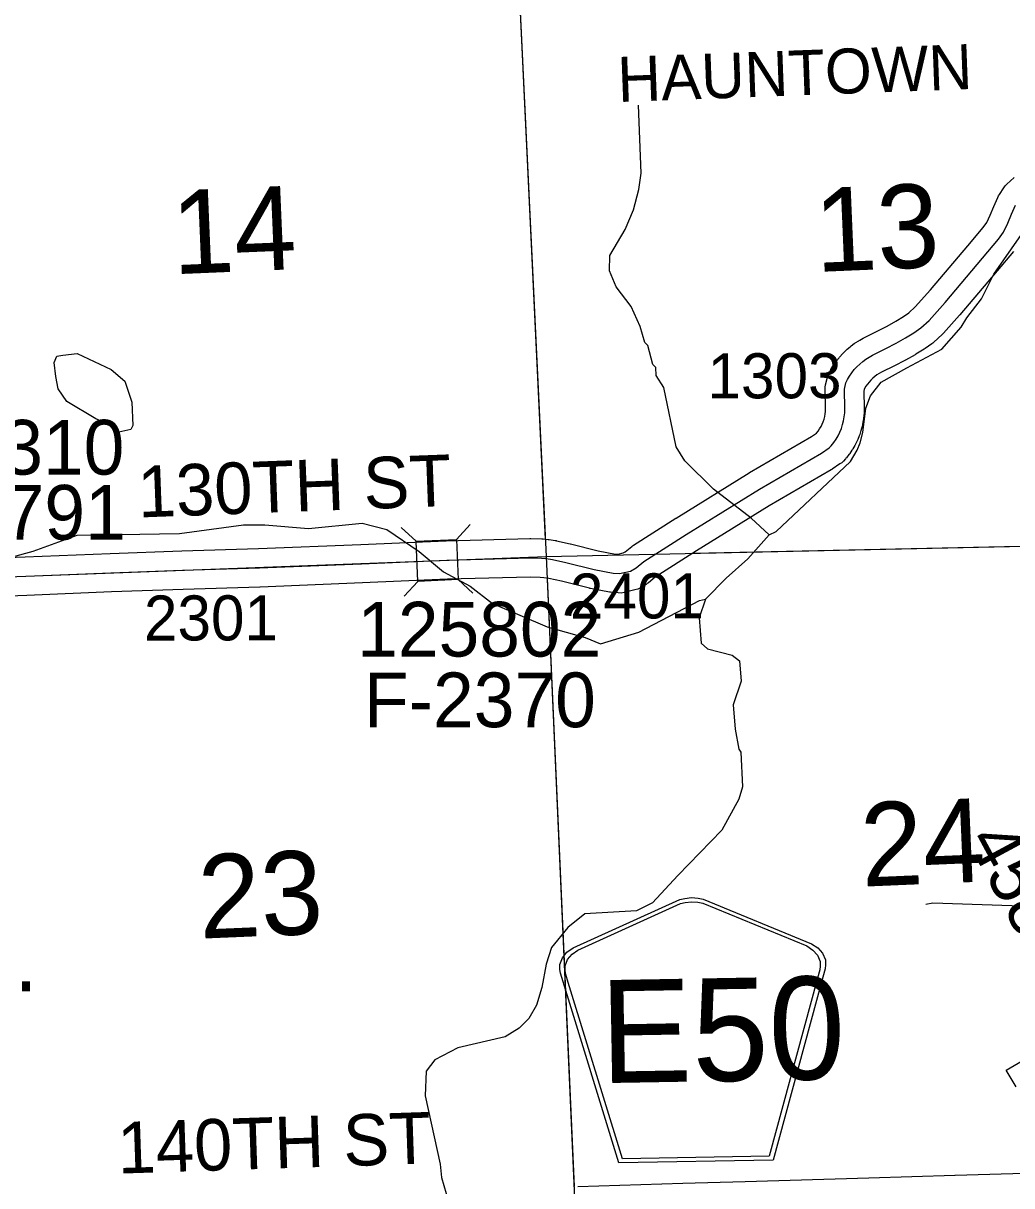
# Model space of a CAD drawing. Extents: x 128.7 to 185.5, y -21.4 to 12.6.
# Drawn here: x 168.046 to 169.581, y 1.563 to 3.37 of the extents above; entities that cross this region are included whole.
import ezdxf

# ---------------------------------------------------------------- set-up
doc = ezdxf.new("R2010")
doc.units = 0
for name, color, linetype in [('tdCoCorpPopTxt', 7, 'Continuous'), ('tdCoHydroRiver', 7, 'Continuous'), ('tdCoSecRdNmbr', 7, 'Continuous'), ('tdCoSecRdTxt', 7, 'Continuous'), ('tdCoSecRteBand', 7, 'Continuous'), ('tdCoSecRteCL', 7, 'Continuous'), ('tdCoSectLine', 7, 'Continuous'), ('tdCoSectLinePart', 7, 'Continuous'), ('tdCoSectNmbr', 7, 'Continuous'), ('tdCoShieldCoRteHrd', 7, 'Continuous'), ('tdCoStrucSec', 7, 'Continuous'), ('tdCoStrucSecCoName', 7, 'Continuous'), ('tdCoStrucSecFHWANum', 7, 'Continuous'), ('tdCoSurfGravel', 7, 'Continuous'), ('tdCoUnicrpTwnTxt', 7, 'Continuous')]:
    doc.layers.add(name, color=color, linetype=linetype)

msp = doc.modelspace()

# ---------------------------------------------------------------- linework, layer by layer
at = {"layer": 'tdCoHydroRiver'}
for points in [[(169.2043, 2.5747), (169.1764, 2.6004), (169.1179, 2.6455), (169.0735, 2.6896), (169.0601, 2.7111), (169.0407, 2.8035), (169.0289, 2.822), (169.0284, 2.8346), (169.0235, 2.8391), (169.016, 2.8688), (169.0111, 2.8734), (169.0038, 2.8983), (168.99, 2.9294), (168.9667, 2.96), (168.9563, 2.9849), (168.9569, 3.0086), (168.9806, 3.049), (168.9936, 3.0795), (169.0019, 3.1113), (169.0056, 3.1367), (169.0015, 3.2423)], [(167.9532, 2.5196), (168.061, 2.5491), (168.1295, 2.5739), (168.1957, 2.5749), (168.2887, 2.5769), (168.3877, 2.5902), (168.4208, 2.5899), (168.4889, 2.5847), (168.5722, 2.5927), (168.6105, 2.5831), (168.6608, 2.5488), (168.6983, 2.5171), (168.7402, 2.4951), (168.7744, 2.468), (168.8595, 2.4318), (168.9185, 2.4152), (168.9426, 2.4051), (169.0018, 2.4232), (169.0962, 2.4726), (169.1056, 2.4746), (169.1375, 2.5074), (169.171, 2.5371), (169.2043, 2.5747), (169.2151, 2.5799), (169.3308, 2.6885), (169.3412, 2.7063), (169.3455, 2.7175), (169.3496, 2.7335), (169.3544, 2.7715), (169.3616, 2.7907), (169.3781, 2.8119), (169.4183, 2.834), (169.4724, 2.8629), (169.5026, 2.8973), (169.5115, 2.9118), (169.5341, 2.9411), (169.5531, 2.9797), (169.5965, 3.0414)], [(168.1942, 2.7342), (168.1844, 2.7433), (168.1587, 2.7549), (168.1135, 2.7816), (168.1001, 2.8016), (168.0962, 2.8204), (168.0937, 2.8424), (168.0981, 2.852), (168.1075, 2.854), (168.1295, 2.8564), (168.1825, 2.8316), (168.2038, 2.8135), (168.2145, 2.7808), (168.2159, 2.7445), (168.213, 2.7381), (168.1942, 2.7342)], [(169.1056, 2.4746), (169.0957, 2.4458), (169.0988, 2.4064), (169.1086, 2.3973), (169.1469, 2.3878), (169.1583, 2.3788), (169.1611, 2.3473), (169.1483, 2.3105), (169.1513, 2.2727), (169.1573, 2.2414), (169.1606, 2.2368), (169.1627, 2.1832), (169.1572, 2.1641), (169.1306, 2.1157), (169.0624, 2.0451), (169.023, 2.0026), (168.9982, 1.9906), (168.9179, 1.9858), (168.8919, 1.9643), (168.8663, 1.9333), (168.8578, 1.9077), (168.8513, 1.8712), (168.8429, 1.844), (168.8311, 1.823), (168.8159, 1.8083), (168.7943, 1.7948), (168.7208, 1.7777), (168.6852, 1.759), (168.6717, 1.7411), (168.67, 1.7031), (168.6931, 1.5967), (168.6955, 1.5763), (168.7064, 1.5388)], [(169.6119, 1.9971), (169.4586, 2.0022), (169.4476, 2.0002)]]:
    msp.add_lwpolyline(points, dxfattribs=at)
at = {"layer": 'tdCoSecRteBand'}
for points in [[(167.9246, 2.5357), (168.0488, 2.5406), (168.0489, 2.5406), (168.0489, 2.5406), (168.1808, 2.5458), (168.1809, 2.5458), (168.181, 2.5458), (168.2922, 2.5495), (168.2922, 2.5495), (168.2922, 2.5495), (168.4114, 2.5534), (168.5701, 2.5598), (168.7023, 2.5655), (168.7025, 2.5655), (168.7027, 2.5655), (168.8325, 2.569), (168.8333, 2.569), (168.8341, 2.569), (168.8514, 2.5685), (168.8524, 2.5684), (168.8535, 2.5683), (168.8609, 2.5676), (168.8616, 2.5675), (168.8624, 2.5674), (168.8722, 2.5659), (168.8733, 2.5658), (168.8743, 2.5655), (168.8953, 2.5608), (168.8956, 2.5608), (168.896, 2.5607), (168.9388, 2.55), (168.9659, 2.5448), (168.9698, 2.5446), (168.9777, 2.5464), (168.9805, 2.548), (168.9909, 2.5565), (168.9922, 2.5577), (168.9937, 2.5586), (169.0596, 2.6005), (169.0597, 2.6006), (169.0599, 2.6007), (169.1733, 2.671), (169.1737, 2.6712), (169.174, 2.6714), (169.2699, 2.7272), (169.278, 2.7326), (169.2805, 2.7357), (169.2828, 2.7392), (169.2849, 2.7428), (169.2868, 2.7465), (169.2883, 2.7503), (169.2896, 2.7543), (169.2907, 2.7583), (169.2914, 2.7624), (169.2919, 2.7665), (169.292, 2.7708), (169.2913, 2.8004), (169.2912, 2.8042), (169.2921, 2.8079), (169.2943, 2.8175), (169.2951, 2.821), (169.2967, 2.8242), (169.2994, 2.8296), (169.2999, 2.8305), (169.3004, 2.8314), (169.3035, 2.8366), (169.304, 2.8375), (169.3045, 2.8383), (169.308, 2.8434), (169.3085, 2.8442), (169.3092, 2.845), (169.3129, 2.8498), (169.3135, 2.8506), (169.3142, 2.8513), (169.3183, 2.8558), (169.3189, 2.8566), (169.3197, 2.8573), (169.324, 2.8615), (169.3247, 2.8622), (169.3255, 2.8629), (169.3301, 2.8668), (169.3309, 2.8675), (169.3317, 2.8681), (169.3366, 2.8717), (169.3374, 2.8723), (169.3382, 2.8729), (169.3434, 2.8762), (169.3442, 2.8767), (169.3451, 2.8772), (169.3504, 2.8801), (169.3509, 2.8804), (169.3514, 2.8807), (169.3719, 2.891), (169.3719, 2.891), (169.372, 2.8911), (169.3877, 2.8989), (169.401, 2.9064), (169.4128, 2.9137), (169.4211, 2.9195), (169.4313, 2.929), (169.455, 2.9554), (169.5127, 3.0237), (169.5369, 3.0524), (169.5422, 3.06), (169.5477, 3.0714), (169.5533, 3.0848), (169.5534, 3.0848), (169.5534, 3.0849), (169.5593, 3.0987), (169.5604, 3.1013), (169.5619, 3.1036), (169.5688, 3.1139), (169.5709, 3.117), (169.5736, 3.1194), (169.5849, 3.1298)], [(169.5837, 3.0148), (169.5585, 2.985), (169.5585, 2.985), (169.5585, 2.9849), (169.5006, 2.9164), (169.5003, 2.9161), (169.5, 2.9158), (169.4751, 2.8879), (169.4741, 2.8868), (169.4731, 2.8858), (169.4603, 2.874), (169.4588, 2.8726), (169.4571, 2.8715), (169.4465, 2.8641), (169.4458, 2.8636), (169.4452, 2.8632), (169.4321, 2.8551), (169.4315, 2.8547), (169.4309, 2.8543), (169.4163, 2.8462), (169.4157, 2.8459), (169.4151, 2.8455), (169.3989, 2.8374), (169.379, 2.8274), (169.375, 2.8252), (169.3716, 2.823), (169.3683, 2.8205), (169.3652, 2.8179), (169.3623, 2.815), (169.3595, 2.812), (169.357, 2.8087), (169.3547, 2.8054), (169.3526, 2.8018), (169.3519, 2.8005), (169.3514, 2.7981), (169.352, 2.7713), (169.352, 2.7703), (169.352, 2.7693), (169.3518, 2.7631), (169.3517, 2.7621), (169.3516, 2.761), (169.3509, 2.7548), (169.3508, 2.7538), (169.3506, 2.7527), (169.3495, 2.7466), (169.3493, 2.7456), (169.3491, 2.7445), (169.3475, 2.7385), (169.3473, 2.7375), (169.3469, 2.7365), (169.345, 2.7305), (169.3447, 2.7295), (169.3443, 2.7286), (169.3419, 2.7228), (169.3415, 2.7218), (169.341, 2.7209), (169.3383, 2.7153), (169.3378, 2.7143), (169.3373, 2.7134), (169.3341, 2.708), (169.3336, 2.7071), (169.333, 2.7063), (169.3295, 2.7011), (169.3289, 2.7002), (169.3283, 2.6994), (169.3244, 2.6945), (169.3236, 2.6936), (169.3228, 2.6927), (169.3196, 2.6892), (169.3172, 2.6866), (169.3143, 2.6847), (169.3024, 2.6768), (169.3017, 2.6763), (169.3009, 2.6758), (169.2046, 2.6198), (169.0916, 2.5498), (169.0274, 2.5089), (169.0167, 2.5002), (169.015, 2.4988), (169.0132, 2.4977), (169.0046, 2.4925), (169.0005, 2.4901), (168.9959, 2.489), (168.9789, 2.4851), (168.9744, 2.4841), (168.9699, 2.4844), (168.9598, 2.4851), (168.9581, 2.4853), (168.9563, 2.4856), (168.9267, 2.4913), (168.9259, 2.4914), (168.9252, 2.4916), (168.8819, 2.5024), (168.8623, 2.5067), (168.8542, 2.508), (168.8486, 2.5085), (168.8332, 2.509), (168.7046, 2.5055), (168.5727, 2.4999), (168.5726, 2.4999), (168.5726, 2.4999), (168.4138, 2.4935), (168.4137, 2.4935), (168.4135, 2.4935), (168.2942, 2.4895), (168.1831, 2.4858), (168.0512, 2.4806), (167.9269, 2.4757)], [(169.5879, 1.7171), (169.5727, 1.743), (169.6246, 1.7733)], [(168.9073, 1.5621), (169.0703, 1.5673), (169.0704, 1.5673), (169.0705, 1.5673), (169.1673, 1.5697), (169.3591, 1.5757), (169.493, 1.5799), (169.493, 1.5799), (169.4931, 1.5799), (169.6545, 1.5845)]]:
    msp.add_lwpolyline(points, dxfattribs=at)
at = {"layer": 'tdCoSecRteCL'}
msp.add_lwpolyline([(167.9257, 2.5057), (168.05, 2.5106), (168.182, 2.5158), (168.2932, 2.5195), (168.4125, 2.5234), (168.5714, 2.5298), (168.7035, 2.5355), (168.8333, 2.539), (168.8505, 2.5385), (168.8579, 2.5377), (168.8678, 2.5363), (168.8887, 2.5316), (168.9324, 2.5207), (168.962, 2.515), (168.9721, 2.5143), (168.9891, 2.5183), (168.9977, 2.5234), (169.0098, 2.5333), (169.0757, 2.5752), (169.1891, 2.6455), (169.2858, 2.7017), (169.2976, 2.7096), (169.3008, 2.7131), (169.3047, 2.718), (169.3082, 2.7231), (169.3114, 2.7285), (169.3141, 2.7342), (169.3165, 2.7399), (169.3185, 2.7459), (169.32, 2.7519), (169.3211, 2.7581), (169.3218, 2.7643), (169.322, 2.7705), (169.3213, 2.8011), (169.3235, 2.8107), (169.3262, 2.8162), (169.3293, 2.8214), (169.3328, 2.8265), (169.3365, 2.8313), (169.3406, 2.8358), (169.345, 2.84), (169.3496, 2.844), (169.3545, 2.8476), (169.3596, 2.8509), (169.3649, 2.8539), (169.3854, 2.8642), (169.4017, 2.8724), (169.4162, 2.8805), (169.4293, 2.8887), (169.4399, 2.8961), (169.4527, 2.9079), (169.4776, 2.9358), (169.5356, 3.0043), (169.5608, 3.0342), (169.5681, 3.0448), (169.5751, 3.0591), (169.581, 3.0731), (169.5869, 3.0869)], dxfattribs=at)
at = {"layer": 'tdCoSectLine'}
for points in [[(168.8101, 3.5503), (168.8578, 2.5411)], [(168.8578, 2.5411), (169.8657, 2.5627)], [(167.8571, 2.503), (168.8578, 2.5411)], [(168.8578, 2.5411), (168.9026, 1.5319)]]:
    msp.add_lwpolyline(points, dxfattribs=at)
at = {"layer": 'tdCoSectLinePart'}
for points in [[(168.8101, 3.5503), (168.8565, 2.5679)], [(169.0863, 2.546), (169.8361, 2.562)], [(168.8593, 2.507), (168.9013, 1.5619)]]:
    msp.add_lwpolyline(points, dxfattribs=at)
at = {"layer": 'tdCoShieldCoRteHrd'}
for points in [[(168.9711, 1.5988), (168.8842, 1.8802), (168.8801, 1.8933), (168.8793, 1.8991), (168.8792, 1.907), (168.8832, 1.9173), (168.8903, 1.926), (168.8998, 1.9328), (169.0658, 2.0081), (169.0733, 2.0098), (169.0837, 2.0109), (169.0941, 2.0102), (169.1017, 2.0087), (169.2702, 1.9393), (169.2799, 1.9328), (169.2873, 1.9244), (169.2917, 1.9142), (169.2918, 1.9063), (169.2912, 1.9005), (169.2876, 1.8872), (169.2106, 1.603)], [(168.9768, 1.6052), (168.8923, 1.879), (168.8884, 1.8916), (168.8876, 1.8972), (168.8874, 1.9047), (168.8913, 1.9147), (168.8982, 1.923), (168.9073, 1.9295), (169.0666, 2.0018), (169.0738, 2.0035), (169.0838, 2.0045), (169.0938, 2.0038), (169.1011, 2.0024), (169.2628, 1.9358), (169.2721, 1.9295), (169.2793, 1.9215), (169.2835, 1.9117), (169.2836, 1.9042), (169.283, 1.8985), (169.2795, 1.8858), (169.2046, 1.6092)]]:
    msp.add_lwpolyline(points, close=True, dxfattribs=at)
at = {"layer": 'tdCoStrucSec'}
for p, q in [((168.6561, 2.5648), (168.633, 2.586)), ((168.7186, 2.5675), (168.7398, 2.5906)), ((168.6587, 2.5023), (168.6376, 2.4792)), ((168.7213, 2.505), (168.7443, 2.4838))]:
    msp.add_line(p, q, dxfattribs=at)
msp.add_lwpolyline([(168.6561, 2.5648), (168.7186, 2.5675), (168.7213, 2.505), (168.6587, 2.5023)], close=True, dxfattribs=at)
at = {"layer": 'tdCoSurfGravel'}
msp.add_lwpolyline([(167.9257, 2.5057), (168.05, 2.5106), (168.182, 2.5158), (168.2932, 2.5195), (168.4125, 2.5234), (168.5714, 2.5298), (168.7035, 2.5355), (168.8333, 2.539), (168.8505, 2.5385), (168.8579, 2.5377), (168.8678, 2.5363), (168.8887, 2.5316), (168.9324, 2.5207), (168.962, 2.515), (168.9721, 2.5143), (168.9891, 2.5183), (168.9977, 2.5234), (169.0098, 2.5333), (169.0757, 2.5752), (169.1891, 2.6455), (169.2858, 2.7017), (169.2976, 2.7096), (169.3008, 2.7131), (169.3047, 2.718), (169.3082, 2.7231), (169.3114, 2.7285), (169.3141, 2.7342), (169.3165, 2.7399), (169.3185, 2.7459), (169.32, 2.7519), (169.3211, 2.7581), (169.3218, 2.7643), (169.322, 2.7705), (169.3213, 2.8011), (169.3235, 2.8107), (169.3262, 2.8162), (169.3293, 2.8214), (169.3328, 2.8265), (169.3365, 2.8313), (169.3406, 2.8358), (169.345, 2.84), (169.3496, 2.844), (169.3545, 2.8476), (169.3596, 2.8509), (169.3649, 2.8539), (169.3854, 2.8642), (169.4017, 2.8724), (169.4162, 2.8805), (169.4293, 2.8887), (169.4399, 2.8961), (169.4527, 2.9079), (169.4776, 2.9358), (169.5356, 3.0043), (169.5608, 3.0342), (169.5681, 3.0448), (169.5751, 3.0591), (169.581, 3.0731), (169.5869, 3.0869)], dxfattribs=at)

# ---------------------------------------------------------------- texts
at = {"layer": 'tdCoCorpPopTxt'}
msp.add_text('POP.', height=0.1, dxfattribs=at).set_placement((167.7491, 1.8655))
at = {"layer": 'tdCoSecRdNmbr'}
for s, rotation, p in [('1303', 0.1273, (169.1086, 2.7865)), ('2401', 0.1271, (168.8949, 2.4444)), ('2301', 0.1266, (168.2333, 2.4103))]:
    msp.add_text(s, height=0.07, rotation=rotation, dxfattribs=at).set_placement(p)
at = {"layer": 'tdCoSecRdTxt'}
for s, rotation, p in [('130TH ST', 2.1454, (168.2249, 2.6015)), ('458TH AVE', 298.3474, (169.5106, 2.1003)), ('140TH ST', 1.8893, (168.1933, 1.582))]:
    msp.add_text(s, height=0.08, rotation=rotation, dxfattribs=at).set_placement(p)
at = {"layer": 'tdCoSectNmbr'}
for s, rotation, p in [('14', 2.415, (168.2789, 2.9794)), ('13', 2.4158, (169.2774, 2.983)), ('24', 2.4158, (169.3489, 2.0279)), ('23', 2.415, (168.3202, 1.9471))]:
    msp.add_text(s, height=0.13, rotation=rotation, dxfattribs=at).set_placement(p)
at = {"layer": 'tdCoShieldCoRteHrd'}
msp.add_text('E50', height=0.16, rotation=1, dxfattribs=at).set_placement((168.943, 1.7226))
at = {"layer": 'tdCoStrucSecCoName'}
for s, p in [('F-2310', (167.8427, 2.6682)), ('F-2370', (168.575, 2.2757))]:
    msp.add_text(s, height=0.085, dxfattribs=at).set_placement(p)
at = {"layer": 'tdCoStrucSecFHWANum'}
for s, p in [('125791', (167.8257, 2.5671)), ('125802', (168.5644, 2.3855))]:
    msp.add_text(s, height=0.085, dxfattribs=at).set_placement(p)
at = {"layer": 'tdCoUnicrpTwnTxt'}
msp.add_text('HAUNTOWN', height=0.07, rotation=2.1275, dxfattribs=at).set_placement((168.97, 3.247))

doc.saveas('drawing.dxf')
